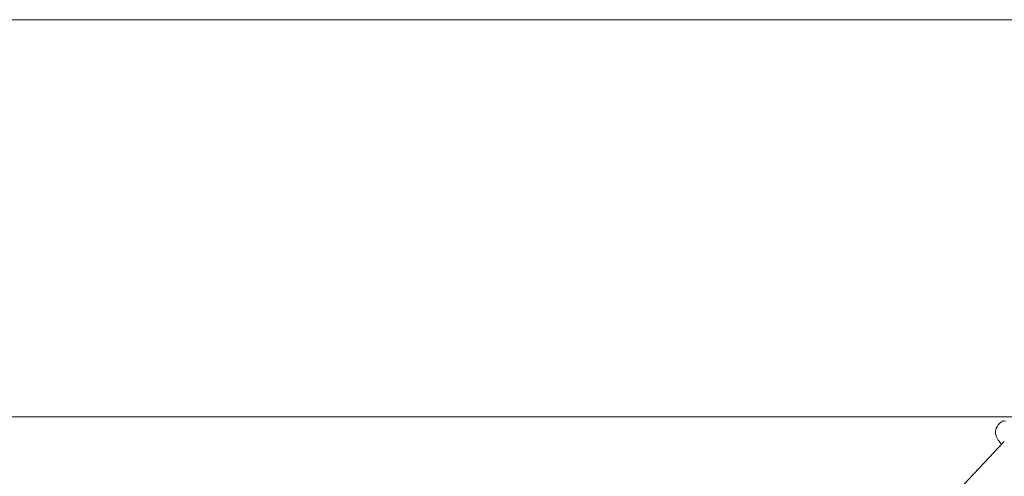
# Model space of a CAD drawing. Header units: millimetres. Extents: x 0 to 594, y 0 to 420.
# Tile 28 of 656: x 61 to 100, y 175 to 193. Entities that reach past the tile are written whole.
import ezdxf

# ---------------------------------------------------------------- set-up
doc = ezdxf.new("R2010")
doc.units = ezdxf.units.MM
doc.layers.add('1', color=7, linetype='Continuous', true_color=0xffffff)
doc.styles.add('Arial Unicode MS', font='txt')
doc.dimstyles.get("Standard").update_dxf_attribs({"dimtxt": 0.18, "dimasz": 0.18, "dimexe": 0.18, "dimexo": 0.0625, "dimgap": 0.09, "dimtad": 0, "dimtih": 1, "dimtoh": 1, "dimdec": 4, "dimzin": 0, "dimdsep": 46, "dimtxsty": 'Standard', "dimcen": 0.09, "dimadec": 0, "dimazin": 0, "dimtfac": 1, "dimtdec": 4, "dimtofl": 0, "dimtmove": 0, "dimatfit": 3, "dimfxl": 0, "dimtolj": 1, "dimtzin": 0, "dimarcsym": 0})

# ---------------------------------------------------------------- blocks, each defined once
blk = doc.blocks.new('_U9')
at = {"layer": '1', "color": 18, "lineweight": 13}
for p, q in [((203.379, 192.865), (47.97, 192.865)), ((49.97, 192.865), (49.97, 158.43)), ((49.97, 113.571), (49.97, 148.883)), ((351.63, 113.571), (47.97, 113.571))]:
    blk.add_line(p, q, dxfattribs=at)
at = {"layer": '1', "color": 18}
for points in [[(49.97, 192.865), (50.908, 189.365), (49.033, 189.365)], [(49.97, 113.571), (49.033, 117.071), (50.908, 117.071)]]:
    blk.add_solid(points, dxfattribs=at)
at = {"layer": '1', "color": 18, "linetype": 'Continuous', "lineweight": 13, "insert": (52.098, 150.495), "char_height": 2.5, "attachment_point": 7, "rotation": 90, "line_spacing_factor": 1.047437, "style": 'Arial Unicode MS'}
blk.add_mtext('\\fArial Unicode MS|b0|i0;\\W1.0000;1.59', dxfattribs=at)
blk = doc.blocks.new('_U10')
at = {"layer": '1', "color": 18, "lineweight": 13}
for p, q in [((100.929, 177.339), (56.189, 177.339)), ((58.189, 177.339), (58.189, 150.229)), ((58.189, 113.571), (58.189, 140.681)), ((351.63, 113.571), (56.189, 113.571))]:
    blk.add_line(p, q, dxfattribs=at)
at = {"layer": '1', "color": 18}
for points in [[(58.189, 177.339), (59.127, 173.839), (57.251, 173.839)], [(58.189, 113.571), (57.251, 117.071), (59.127, 117.071)]]:
    blk.add_solid(points, dxfattribs=at)
at = {"layer": '1', "color": 18, "linetype": 'Continuous', "lineweight": 13, "insert": (60.317, 142.294), "char_height": 2.5, "attachment_point": 7, "rotation": 90, "line_spacing_factor": 1.047437, "style": 'Arial Unicode MS'}
blk.add_mtext('\\fArial Unicode MS|b0|i0;\\W1.0000;1.28', dxfattribs=at)

msp = doc.modelspace()

# ---------------------------------------------------------------- linework, layer by layer
at = {"layer": '1', "color": 155, "linetype": 'Continuous', "lineweight": 18}
msp.add_line((99.55, 176.386), (97.77, 174.495), dxfattribs=at)
msp.add_open_spline([(99.514, 177.19), (99.506, 177.185), (99.499, 177.181), (99.454, 177.155), (99.42, 177.131), (99.36, 177.081), (99.333, 177.055), (99.287, 176.999), (99.268, 176.971), (99.238, 176.911), (99.226, 176.88), (99.211, 176.816), (99.208, 176.784), (99.208, 176.716), (99.212, 176.682), (99.229, 176.612), (99.241, 176.577), (99.273, 176.505), (99.293, 176.469), (99.35, 176.379), (99.393, 176.325), (99.442, 176.271)], degree=3, knots=[0, 0, 0, 0, 0.01987, 0.01987, 0.123535, 0.123535, 0.2272, 0.2272, 0.330865, 0.330865, 0.434529, 0.434529, 0.538194, 0.538194, 0.641859, 0.641859, 0.745523, 0.745523, 0.849188, 0.849188, 1, 1, 1, 1], dxfattribs=at)
msp.add_open_spline([(99.514, 177.19), (99.54, 177.183), (99.567, 177.177), (99.595, 177.17)], degree=3, dxfattribs=at)

# ---------------------------------------------------------------- dimensions: what is measured, and where the dimension line sits
at = {"layer": '1', "color": 18, "linetype": 'Continuous', "lineweight": 13}
for base, p1, p2, picture, middle in [((49.97, 113.571), (203.379, 192.865), (351.63, 113.571), '_U9', (49.97, 153.657)), ((58.189, 177.339), (351.63, 113.571), (100.929, 177.339), '_U10', (58.189, 145.455))]:
    dim = msp.add_linear_dim(base=base, p1=p1, p2=p2, angle=90, dimstyle='Standard', override={"dimtxt": 2.5, "dimasz": 3.5, "dimexe": 2, "dimexo": 0, "dimgap": 1.5, "dimtih": 0, "dimtoh": 0, "dimdec": 2, "dimlfac": 0.02, "dimzin": 8, "dimdsep": 46, "dimlunit": 2, "dimtxsty": 'Arial Unicode MS', "dimsah": 1, "dimse1": 0, "dimse2": 0, "dimsd1": 0, "dimsd2": 0, "dimclrd": 18, "dimclre": 18, "dimclrt": 18, "dimtol": 0, "dimtm": -0.1, "dimtfac": 1.4, "dimtdec": 2, "dimtofl": 1, "dimtmove": 0, "dimtzin": 8, "dimlwd": 13, "dimlwe": 13}, dxfattribs=at)
    dim.commit()
    dim.dimension.update_dxf_attribs({"geometry": picture, "text_midpoint": middle, "dimtype": 160})

doc.saveas('drawing.dxf')
